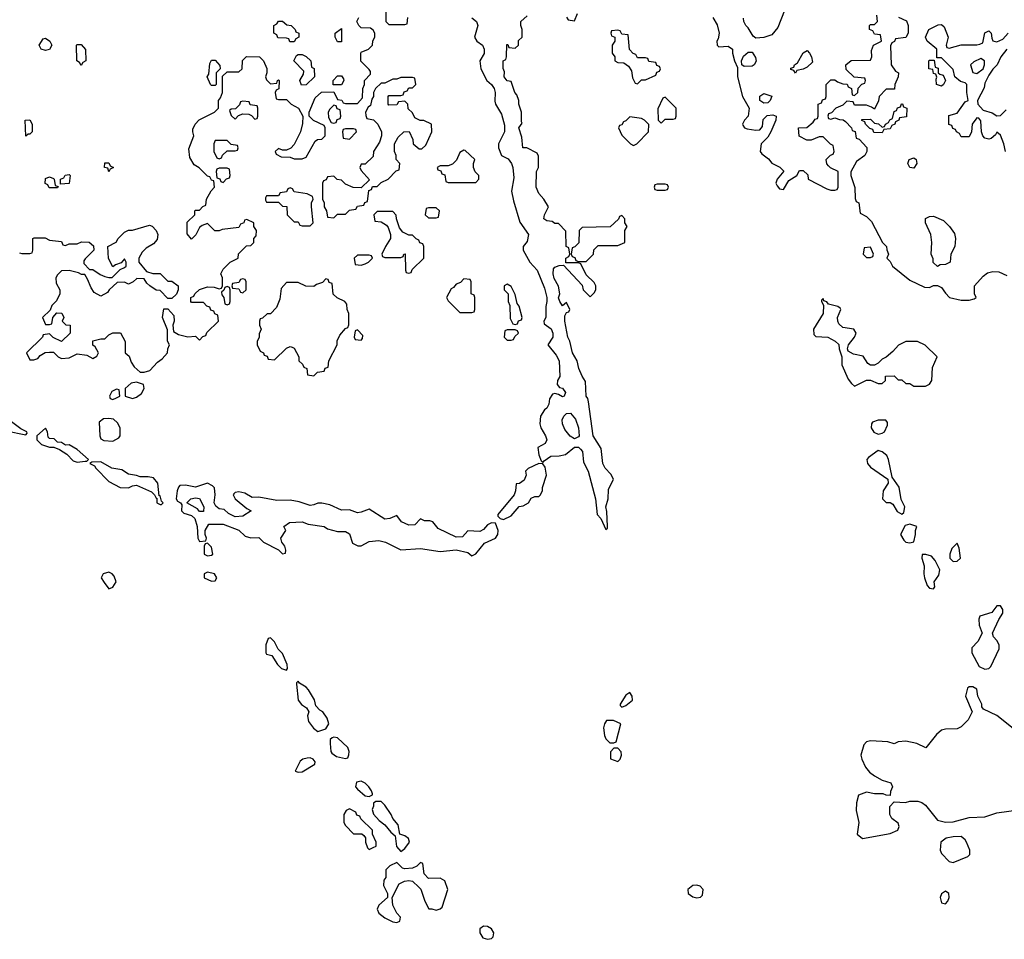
# Model space of a CAD drawing. Header units: inches. Extents: x 2380249 to 2585472, y 382747 to 546448.
# Tile 616 of 626: x 2504099 to 2509089, y 500177 to 504839. Entities that reach past the tile are written whole.
import ezdxf

# ---------------------------------------------------------------- set-up
doc = ezdxf.new("R2010")
doc.units = ezdxf.units.IN
doc.header["$MEASUREMENT"] = 0
doc.layers.add('C5500', color=7, linetype='Continuous')

msp = doc.modelspace()

# ---------------------------------------------------------------- linework, layer by layer
at = {"layer": 'C5500', "color": 4, "elevation": 48}
for points in [[(2505954, 504890), (2505954, 504830), (2505970, 504814), (2506050, 504814), (2506062, 504818), (2506066, 504850)], [(2504098, 503658), (2504110, 503654), (2504150, 503654), (2504162, 503658), (2504166, 503670), (2504166, 503730), (2504172.7, 503732.7), (2504227.3, 503732.7), (2504250, 503722), (2504310, 503714), (2504318, 503698), (2504330, 503694), (2504350, 503702), (2504390, 503702), (2504412.7, 503712.7), (2504450, 503712), (2504472.7, 503692.7), (2504474, 503670), (2504430, 503626), (2504423.6, 503616.4), (2504423.6, 503603.6), (2504452.7, 503572.7), (2504470, 503572), (2504507.1, 503547.1), (2504530, 503538), (2504550, 503532), (2504567.3, 503532.7), (2504607.3, 503572.7), (2504630, 503582), (2504638, 503590), (2504638, 503610), (2504630, 503626), (2504612.7, 503607.3), (2504583.6, 503596.4), (2504570, 503586), (2504548.9, 503628.9), (2504546, 503690), (2504588.4, 503711.6), (2504598, 503730), (2504630, 503762), (2504650, 503772), (2504670, 503772), (2504756.9, 503796.9), (2504770, 503792), (2504790.9, 503770.9), (2504798, 503750), (2504794.8, 503725.2), (2504776.9, 503703.1), (2504739.6, 503680.4), (2504719.6, 503660.4), (2504702, 503630), (2504702, 503610), (2504742, 503562), (2504772.7, 503552.7), (2504810, 503552), (2504850, 503514), (2504870, 503514), (2504902, 503490), (2504902, 503470), (2504892.7, 503447.3), (2504870, 503426), (2504850, 503426), (2504810, 503466), (2504790, 503468), (2504758, 503490), (2504743.1, 503503.1), (2504730, 503526), (2504692.7, 503527.3), (2504674, 503510), (2504650, 503498), (2504630, 503508), (2504592.7, 503507.3), (2504552, 503470), (2504543.6, 503456.4), (2504510, 503438), (2504476.4, 503456.4), (2504460.2, 503480.2), (2504443.1, 503523.1), (2504428, 503548), (2504412, 503548), (2504396.4, 503556.4), (2504350, 503568), (2504310, 503566), (2504290, 503546), (2504282, 503530), (2504283.6, 503503.6), (2504302, 503470), (2504302, 503450), (2504285.4, 503414.6), (2504262, 503390), (2504252.7, 503367.3), (2504214, 503330), (2504230, 503294), (2504250, 503294), (2504262, 503298), (2504266, 503330), (2504287.3, 503352.7), (2504311.6, 503351.6), (2504322, 503330), (2504314, 503310), (2504332.7, 503292.7), (2504354, 503290), (2504354, 503250), (2504310, 503208), (2504268.4, 503228.4), (2504250, 503246), (2504218, 503242), (2504214, 503230), (2504134, 503150), (2504150, 503114), (2504170, 503114), (2504190, 503122), (2504203.1, 503136.9), (2504228.4, 503151.6), (2504250, 503154), (2504270, 503154), (2504294, 503130), (2504310, 503122), (2504350, 503124.7), (2504390, 503144.7), (2504438.8, 503138.8), (2504470, 503122), (2504490, 503134), (2504498, 503150), (2504480.4, 503180.4), (2504469, 503189), (2504468.9, 503211.1), (2504510, 503222), (2504530, 503222), (2504550, 503242), (2504570, 503252), (2504610, 503252), (2504632.7, 503207.3), (2504634, 503150), (2504652.7, 503132.7), (2504663.6, 503103.6), (2504679.6, 503079.6), (2504710, 503052), (2504730, 503052), (2504759, 503061), (2504796.4, 503103.6), (2504820.4, 503119.6), (2504848, 503150), (2504848.9, 503171.1), (2504858, 503190), (2504848, 503210), (2504847.3, 503267.3), (2504822, 503330), (2504830, 503374), (2504850, 503374), (2504879.6, 503339.6), (2504882, 503310), (2504874, 503290), (2504878, 503258), (2504903.6, 503243.6), (2504950, 503232), (2504990, 503234), (2505010, 503214), (2505027.3, 503232.7), (2505042, 503238), (2505047.3, 503252.7), (2505106, 503310), (2505102, 503342), (2505087.3, 503347.3), (2505082, 503362), (2505067.3, 503367.3), (2505062, 503382), (2505047.3, 503387.3), (2505030, 503406), (2504970, 503406), (2504966, 503410), (2504966, 503430), (2504982, 503438), (2504986, 503450), (2505009.1, 503470.9), (2505050, 503484.7), (2505083.6, 503483.6), (2505110, 503474), (2505122, 503478), (2505126, 503490), (2505126, 503530), (2505118, 503550), (2505130, 503574), (2505166, 503610), (2505206, 503630), (2505208.4, 503651.6), (2505247.3, 503692.7), (2505270, 503694), (2505286, 503710), (2505286, 503730), (2505296.4, 503743.6), (2505298, 503770), (2505286, 503790), (2505286, 503810), (2505250, 503826), (2505238, 503822), (2505234, 503810), (2505218, 503802), (2505210, 503786), (2505125.4, 503774.6), (2505110, 503768), (2505088.4, 503768.4), (2505050, 503806), (2505023.6, 503796.4), (2505010, 503786), (2504991.6, 503748.4), (2504970, 503726), (2504947.3, 503752.7), (2504947.3, 503812.7), (2504986, 503850), (2504986, 503870), (2504990, 503874), (2505010, 503874), (2505027.3, 503892.7), (2505042, 503898), (2505046, 503930), (2505068.4, 503971.6), (2505086, 503990), (2505082, 504022), (2505070, 504026), (2505062, 504042), (2505050, 504046), (2505008.4, 504088.4), (2504983.1, 504103.1), (2504960.4, 504140.4), (2504956.4, 504183.6), (2504982, 504250), (2504975.3, 504270), (2504976.4, 504283.6), (2504988, 504310), (2505008.7, 504331.3), (2505086, 504370), (2505106, 504390), (2505106, 504430), (2505116.4, 504443.6), (2505126, 504470), (2505127.3, 504552.7), (2505150, 504574), (2505210, 504574), (2505226, 504590), (2505228.4, 504631.6), (2505248.4, 504651.6), (2505314, 504650), (2505334, 504630), (2505351.6, 504591.6), (2505352, 504570), (2505344.7, 504550), (2505350, 504534), (2505370, 504514), (2505402, 504518), (2505406, 504530), (2505410, 504534), (2505414, 504530), (2505411.6, 504488.4), (2505398, 504482), (2505394, 504470), (2505398, 504438), (2505410, 504434), (2505450, 504434), (2505474, 504410), (2505511.1, 504391.1), (2505534, 504350), (2505532.7, 504312.7), (2505522, 504270), (2505490, 504206), (2505472.7, 504187.3), (2505450, 504178), (2505430, 504178), (2505410, 504186), (2505394, 504170), (2505398, 504158), (2505423.6, 504143.6), (2505470, 504142), (2505490, 504134), (2505530, 504134), (2505550, 504142), (2505596.4, 504223.6), (2505608.4, 504231.6), (2505630, 504234), (2505646, 504250), (2505646, 504290), (2505642, 504302), (2505588.4, 504328.4), (2505566, 504350), (2505566, 504370), (2505596.4, 504443.6), (2505628.4, 504471.6), (2505690, 504474), (2505710, 504434), (2505731.6, 504431.6), (2505738, 504418), (2505750, 504414), (2505810, 504414), (2505836.4, 504443.6), (2505838, 504490), (2505846, 504510), (2505846, 504530), (2505876.4, 504563.6), (2505876.4, 504576.4), (2505870, 504586), (2505828.4, 504628.4), (2505827.3, 504667.3), (2505830, 504674), (2505866, 504690), (2505886, 504710), (2505888.4, 504731.6), (2505898, 504750), (2505898, 504770), (2505890, 504786), (2505876.4, 504796.4), (2505830, 504798), (2505818, 504810), (2505808, 504830), (2505818, 504850)], [(2506390, 504847.7), (2506413, 504830), (2506420.4, 504810), (2506402.8, 504750), (2506416, 504730), (2506444, 504710), (2506453.4, 504690), (2506452.5, 504667.5), (2506431, 504630), (2506436, 504590), (2506466.8, 504530), (2506490.4, 504510.3), (2506503.8, 504490), (2506508.4, 504470), (2506506, 504426), (2506510.5, 504410), (2506540.9, 504360.9), (2506555.2, 504304.8), (2506554.9, 504270), (2506524.7, 504210), (2506524.7, 504190), (2506541, 504150), (2506573.4, 504133.4), (2506590.3, 504110.3), (2506597.1, 504090), (2506603.4, 504036.6), (2506590.8, 503970), (2506600.7, 503920.7), (2506633.2, 503813.2), (2506677.6, 503750), (2506670, 503714), (2506650.8, 503690), (2506651, 503671), (2506684.7, 503610), (2506720.4, 503570), (2506758.3, 503478.3), (2506770.4, 503430), (2506770.4, 503410), (2506764.4, 503384.4), (2506765.5, 503330), (2506754.8, 503310), (2506756.9, 503296.9), (2506791.7, 503271.7), (2506801.3, 503250), (2506800.4, 503230), (2506776, 503190), (2506817.8, 503137.7), (2506832.2, 503110), (2506836.3, 503030), (2506824.7, 503010), (2506822, 502990), (2506834.8, 502974.8), (2506850, 502970.7), (2506864, 502950), (2506858, 502930), (2506850, 502926.6), (2506830, 502939), (2506810, 502944), (2506799.6, 502940.4), (2506783.5, 502916.5), (2506780.7, 502890), (2506770.7, 502870), (2506759.1, 502860.9), (2506738.8, 502830), (2506735.5, 502790), (2506740.5, 502770), (2506764, 502730), (2506770.7, 502710), (2506762, 502690), (2506724.7, 502670), (2506730, 502634), (2506742, 502602), (2506750, 502594), (2506756.4, 502603.6), (2506790, 502626), (2506832.5, 502627.5), (2506865.2, 502634.8), (2506910, 502671.3), (2506930, 502671.3), (2506941.1, 502661.1), (2506950.4, 502650.4), (2506956.8, 502596.8), (2506979.1, 502550), (2507016.3, 502410), (2507026, 502330), (2507044.7, 502310), (2507070, 502254), (2507078, 502262), (2507078, 502270), (2507074.6, 502345.4), (2507068.7, 502370), (2507081.2, 502410), (2507082.7, 502457.3), (2507108.7, 502510), (2507094.6, 502534.6), (2507066.3, 502566.3), (2507054, 502590), (2507045.2, 502665.2), (2507005.2, 502730), (2506981.5, 502901.5), (2506978, 502918), (2506969.3, 502930), (2506965.6, 503005.6), (2506948.7, 503031.3), (2506933.2, 503070), (2506923.7, 503110), (2506899.5, 503150), (2506886.6, 503210), (2506877.2, 503230), (2506861.2, 503310), (2506862, 503338), (2506870, 503354), (2506882, 503358), (2506886, 503370), (2506870, 503406), (2506850, 503388), (2506835.3, 503410), (2506829.3, 503429.3), (2506835.3, 503450), (2506829, 503489), (2506806.8, 503526.8), (2506802.7, 503550), (2506804.5, 503575.5), (2506810, 503584.7), (2506832.7, 503592.7), (2506854, 503594), (2506950, 503494), (2506954, 503470), (2506990, 503434), (2507010, 503454), (2507018, 503470), (2507018, 503490), (2507010, 503506), (2506970, 503546), (2506942, 503602), (2506930, 503606), (2506866, 503606), (2506866, 503630), (2506882, 503638), (2506886, 503650), (2506882, 503682), (2506868, 503690), (2506867.3, 503767.3), (2506830, 503806), (2506810, 503806), (2506796.4, 503816.4), (2506770, 503819), (2506755.3, 503830), (2506759, 503850), (2506778, 503890), (2506755.3, 503930), (2506730, 503958), (2506715.3, 503990), (2506718, 504070), (2506728, 504090), (2506727.3, 504147.3), (2506722, 504162), (2506668.7, 504188.7), (2506649.2, 504190), (2506644, 504244), (2506629, 504290), (2506646, 504314), (2506642, 504322), (2506642, 504370), (2506628, 504410), (2506628.7, 504430), (2506618, 504458), (2506608, 504470), (2506590, 504526), (2506570, 504528.7), (2506554, 504550), (2506555.3, 504575.3), (2506549.1, 504590.9), (2506548.7, 504630), (2506562, 504638), (2506566, 504650), (2506567.3, 504712.7), (2506572.7, 504712.7), (2506578, 504698), (2506610, 504694), (2506626, 504710), (2506627.3, 504732.7), (2506646, 504750), (2506646, 504790), (2506638, 504810), (2506638, 504830), (2506670, 504858)], [(2506870, 504852), (2506878, 504838), (2506910, 504834), (2506926, 504870)], [(2507611, 504850), (2507633.2, 504813.2), (2507642.8, 504770), (2507638.8, 504741.2), (2507632, 504730), (2507634, 504710), (2507642, 504702), (2507690, 504704.7), (2507711.3, 504690), (2507711.3, 504670), (2507721, 504630), (2507736, 504596), (2507736, 504550), (2507761, 504450), (2507794.8, 504390), (2507790.8, 504350), (2507771.3, 504330), (2507762, 504310), (2507763.6, 504303.6), (2507771.6, 504291.6), (2507786, 504286), (2507830, 504278.8), (2507850, 504281), (2507863.2, 504296.8), (2507867.2, 504332.8), (2507886.3, 504353.7), (2507916, 504356), (2507932, 504350), (2507931.3, 504330), (2507906, 504270), (2507890, 504244), (2507856, 504210), (2507851.1, 504171.1), (2507859.8, 504159.8), (2507894.4, 504134.4), (2507910, 504112), (2507951.6, 504091.6), (2507971.6, 504071.6), (2507938, 504030), (2507931.3, 504010), (2507936.9, 503996.9), (2507950, 503982), (2507970, 503978), (2507996.5, 504023.5), (2508038, 504050), (2508050, 504074), (2508070, 504074), (2508092.7, 504052.7), (2508094, 504030), (2508190, 503982), (2508210, 503974), (2508230, 503974), (2508242, 503978), (2508246, 503990), (2508246, 504070), (2508208.4, 504088.4), (2508198, 504098), (2508188.4, 504108.4), (2508186, 504130), (2508207.3, 504152.7), (2508222, 504158), (2508226, 504170), (2508222, 504202), (2508207.3, 504207.3), (2508170, 504246), (2508150, 504246), (2508110, 504228), (2508088.4, 504228.4), (2508049.1, 504249.1), (2508046, 504290), (2508087.3, 504292.7), (2508120.4, 504319.6), (2508130, 504334), (2508142, 504338), (2508146, 504350), (2508146, 504410), (2508162, 504418), (2508167.3, 504432.7), (2508182, 504438), (2508186, 504450), (2508186, 504510), (2508210, 504534), (2508230, 504534), (2508243.6, 504523.6), (2508270, 504514), (2508292.7, 504512.7), (2508298, 504498), (2508314, 504490), (2508318, 504458), (2508330, 504454), (2508346, 504470), (2508347.3, 504492.7), (2508367.3, 504512.7), (2508382, 504518), (2508386, 504530), (2508382, 504542), (2508327.3, 504547.3), (2508287.3, 504587.3), (2508286, 504610), (2508312.7, 504632.7), (2508410, 504634), (2508418, 504650), (2508416.4, 504683.6), (2508426, 504710), (2508466, 504730), (2508462, 504762), (2508430, 504766), (2508422, 504782), (2508406, 504790), (2508406, 504810), (2508410, 504814), (2508430, 504814), (2508446, 504830), (2508442, 504862)], [(2507974.4, 504885.6), (2507941, 504799), (2507910, 504762), (2507870, 504748.7), (2507830, 504746), (2507815.3, 504755.3), (2507790, 504798), (2507778, 504810), (2507768, 504830), (2507767.3, 504847.3)], [(2508551.6, 504851.6), (2508592.7, 504832.7), (2508602, 504810), (2508602, 504770), (2508590, 504748), (2508538, 504742), (2508532, 504728), (2508518, 504722), (2508512.7, 504707.3), (2508516, 504610), (2508538, 504578), (2508552, 504570), (2508551.3, 504550), (2508534, 504510), (2508532.7, 504487.3), (2508490, 504486), (2508454, 504450), (2508451.6, 504428.4), (2508430, 504386), (2508416.4, 504396.4), (2508390, 504406), (2508330, 504406), (2508322, 504422), (2508290, 504426), (2508270, 504406), (2508234, 504390), (2508212.7, 504367.3), (2508198, 504362), (2508194, 504350), (2508198, 504338), (2508210, 504334), (2508230, 504342), (2508252.7, 504332.7), (2508271.6, 504331.6), (2508283.6, 504323.6), (2508314, 504290), (2508318, 504278), (2508332.7, 504272.7), (2508338, 504238), (2508352.7, 504232.7), (2508391.3, 504191.3), (2508392, 504170), (2508382, 504150), (2508339.6, 504120.4), (2508311.6, 504068.4), (2508311.3, 504050), (2508331.6, 503988.4), (2508332.7, 503932.7), (2508338, 503918), (2508352, 503910), (2508358, 503858), (2508390, 503842), (2508415.3, 503815.3), (2508472, 503710), (2508492, 503690), (2508492.7, 503672.7), (2508502, 503650), (2508494, 503630), (2508510, 503614), (2508522, 503590), (2508610, 503518), (2508683.6, 503483.6), (2508710, 503482), (2508730, 503492), (2508750, 503492), (2508770, 503482), (2508790, 503452), (2508811.1, 503431.1), (2508870, 503418), (2508910, 503418), (2508936.4, 503423.6), (2508946, 503430), (2508938, 503450), (2508938, 503490), (2508980.7, 503539.3), (2509003.7, 503556.3), (2509030, 503562.8), (2509061, 503561), (2509102, 503542)], [(2509094, 504170), (2509086, 504210), (2509070, 504254), (2509050, 504268), (2509044, 504256), (2509022.8, 504237.2), (2509010, 504233.2), (2508990, 504239), (2508979, 504250), (2508972.7, 504270), (2508970, 504326), (2508959, 504339), (2508950, 504342), (2508926, 504310), (2508922, 504270), (2508910, 504246), (2508870, 504246), (2508862, 504262), (2508846, 504270), (2508842, 504282), (2508827.3, 504287.3), (2508822, 504302), (2508807.3, 504307.3), (2508807.3, 504352.7), (2508850, 504364.7), (2508890, 504422), (2508906, 504430), (2508899, 504470), (2508899, 504510), (2508890, 504519), (2508866.3, 504526.3), (2508838, 504550), (2508830, 504586), (2508770, 504646), (2508746, 504646), (2508746, 504690), (2508698, 504730), (2508688.7, 504750), (2508706, 504790), (2508752.7, 504812.7), (2508770, 504814), (2508783.6, 504803.6), (2508804.7, 504750), (2508794, 504710), (2508798, 504698), (2508810, 504694), (2508869.2, 504710.8), (2508949.3, 504710.7), (2508965.2, 504714.8), (2508979, 504721), (2508990, 504772), (2509010, 504782), (2509022, 504770), (2509024.7, 504744.7), (2509031.3, 504731.3), (2509050, 504726), (2509080.4, 504739.6), (2509108, 504770)], [(2509102, 504690), (2509071.3, 504650), (2509052, 504610), (2509030, 504588), (2509010, 504558), (2508990, 504518), (2508986.4, 504493.6), (2508952, 504430), (2508954, 504410), (2508981, 504381), (2509026.4, 504366.4), (2509050, 504352), (2509070, 504354), (2509098, 504382)], [(2509150, 501231.6), (2509051.1, 501311.1), (2508984, 501344), (2508975.3, 501355.3), (2508974, 501370), (2508954, 501410), (2508950, 501446), (2508930, 501458), (2508910, 501458), (2508902, 501450), (2508892, 501410), (2508926, 501330), (2508904.9, 501290), (2508870, 501255.1), (2508850, 501244), (2508790, 501242.7), (2508770, 501237.2), (2508744.4, 501215.6), (2508691.3, 501148.7), (2508646, 501170), (2508590, 501182), (2508550, 501178), (2508530, 501168.7), (2508498, 501178), (2508410, 501184), (2508390, 501178), (2508376.9, 501163.1), (2508361, 501110), (2508366, 501090), (2508386, 501050), (2508405.2, 501025.2), (2508430, 501006), (2508470, 500984.7), (2508514, 500970), (2508522, 500950), (2508512.7, 500927.3), (2508510, 500906), (2508490, 500908), (2508475.3, 500915.3), (2508430, 500915.3), (2508390, 500924), (2508350, 500908), (2508339.1, 500870), (2508337.3, 500830), (2508352, 500770), (2508342.8, 500710), (2508370, 500688.2), (2508510, 500713.4), (2508548.7, 500730), (2508555.3, 500750), (2508550, 500766), (2508518, 500790), (2508508.7, 500810), (2508508.9, 500851.1), (2508530, 500874), (2508588.4, 500871.6), (2508610, 500878), (2508650, 500878), (2508670, 500871.3), (2508690, 500858), (2508750, 500781), (2508790, 500770.6), (2508830, 500773.4), (2508910, 500795.5), (2508990, 500798.9), (2509050, 500818), (2509183.6, 500836.4)]]:
    msp.add_lwpolyline(points, dxfattribs=at)
for points in [[(2505490, 504726), (2505467.3, 504727.3), (2505462, 504742), (2505450, 504746), (2505407.3, 504747.3), (2505402, 504762), (2505386, 504770), (2505386, 504810), (2505402, 504818), (2505410, 504832), (2505430, 504832), (2505452.7, 504812.7), (2505474, 504810), (2505494, 504790), (2505498, 504778), (2505514, 504770), (2505514, 504750), (2505498, 504742)], [(2505710, 504726), (2505698, 504750), (2505698, 504770), (2505730, 504794), (2505730, 504726)], [(2504230, 504682), (2504208, 504690), (2504198, 504710), (2504218, 504742), (2504230, 504744.7), (2504252, 504730), (2504262, 504710), (2504250, 504688)], [(2507130, 504786), (2507098, 504782), (2507094, 504770), (2507098, 504758), (2507114, 504750), (2507114, 504730), (2507102, 504710), (2507102, 504670), (2507114, 504650), (2507114, 504630), (2507130, 504622), (2507159.6, 504619.6), (2507183.6, 504603.6), (2507199.6, 504579.6), (2507203.6, 504543.6), (2507218, 504518), (2507230, 504514), (2507250, 504534), (2507270, 504534), (2507322, 504558), (2507327.3, 504572.7), (2507342, 504578), (2507346, 504590), (2507342, 504602), (2507327.3, 504607.3), (2507322, 504622), (2507287.3, 504627.3), (2507282, 504642), (2507270, 504646), (2507230, 504646), (2507222, 504662), (2507207.3, 504667.3), (2507188.4, 504688.4), (2507182, 504762), (2507150, 504766), (2507142, 504782)], [(2504410, 504606), (2504402, 504622), (2504388, 504630), (2504386, 504710), (2504390, 504714), (2504410, 504714), (2504432.7, 504687.3), (2504434, 504630), (2504418, 504622)], [(2505527.3, 504507.3), (2505518, 504530), (2505536.4, 504563.6), (2505538, 504578), (2505488, 504630), (2505502, 504658), (2505510, 504662), (2505530, 504662), (2505550, 504652), (2505574, 504630), (2505578, 504598), (2505591.6, 504591.6), (2505592, 504550), (2505550, 504508)], [(2507770, 504601.2), (2507759, 504610), (2507757.2, 504630), (2507766.6, 504653.4), (2507790, 504674), (2507810, 504674), (2507827.1, 504647.1), (2507831, 504629), (2507821, 504610), (2507810, 504602.7)], [(2508030, 504568), (2508022, 504582), (2508007.3, 504587.3), (2508007.3, 504592.7), (2508022, 504598), (2508026, 504610), (2508040.4, 504619.6), (2508068.9, 504671.1), (2508090, 504682), (2508102, 504670), (2508112, 504650), (2508116, 504624), (2508090, 504598), (2508070, 504588), (2508038, 504582)], [(2508970, 504642), (2508934.4, 504625.6), (2508918, 504610), (2508930, 504572), (2508950, 504566.8), (2508982, 504590), (2508989, 504610), (2508988, 504630)], [(2505070, 504506), (2505066, 504510), (2505048.7, 504550), (2505056.4, 504563.6), (2505063.1, 504616.9), (2505070, 504634), (2505090, 504634), (2505112.7, 504607.3), (2505114, 504590), (2505094, 504570), (2505094, 504510), (2505090, 504506)], [(2508770, 504501.2), (2508745.2, 504510), (2508743.1, 504536.9), (2508747.3, 504547.3), (2508742, 504562), (2508730, 504566), (2508726, 504586), (2508706, 504590), (2508706, 504630), (2508710, 504634), (2508734, 504634), (2508738, 504598), (2508752.7, 504592.7), (2508754, 504570), (2508762, 504562), (2508778, 504558), (2508791.3, 504531.3), (2508781, 504510)], [(2506090, 504546), (2506030, 504546), (2506010, 504538), (2505990, 504538), (2505950, 504518), (2505930, 504518), (2505902, 504490), (2505892, 504470), (2505892, 504450), (2505883.6, 504436.4), (2505876, 504404), (2505864.7, 504395.3), (2505852, 504370), (2505852.7, 504352.7), (2505858, 504338), (2505891.6, 504331.6), (2505914, 504310), (2505932, 504270), (2505932, 504250), (2505922, 504218), (2505892, 504170), (2505890, 504146), (2505850, 504106), (2505830, 504106), (2505822, 504090), (2505830, 504074), (2505872, 504028), (2505830, 503986), (2505788.4, 503988.4), (2505750, 504006), (2505730, 504026), (2505708.4, 504028.4), (2505690, 504046), (2505658, 504042), (2505652.7, 504027.3), (2505638, 504022), (2505634, 504010), (2505634, 503930), (2505642, 503910), (2505642, 503890), (2505654, 503870), (2505658, 503838), (2505690, 503834), (2505710, 503854), (2505750, 503854), (2505770, 503874), (2505802, 503878), (2505810, 503894), (2505842, 503898), (2505847.3, 503912.7), (2505862, 503918), (2505867.3, 503972.7), (2505882, 503978), (2505887.3, 503992.7), (2505910, 503994), (2505930, 504014), (2505966, 504030), (2506007.3, 504072.7), (2506022, 504078), (2506026, 504110), (2506006, 504130), (2506006, 504150), (2505998, 504170), (2505998, 504210), (2506016.4, 504243.6), (2506046, 504270), (2506072.7, 504272.7), (2506091.6, 504231.6), (2506092, 504210), (2506123.6, 504183.6), (2506136.4, 504183.6), (2506156.4, 504203.6), (2506188, 504270), (2506186, 504310), (2506147.3, 504327.3), (2506128.4, 504328.4), (2506102, 504342), (2506090, 504366), (2506067.3, 504387.3), (2506066, 504410), (2506050, 504426), (2506018, 504422), (2506010, 504408), (2505970, 504406), (2505966, 504410), (2505966, 504450), (2505970, 504454), (2506030, 504454), (2506042, 504458), (2506047.3, 504472.7), (2506062, 504478), (2506070, 504494), (2506090, 504494), (2506106, 504510), (2506102, 504542)], [(2505688, 504508), (2505688, 504530), (2505710, 504554), (2505730, 504554), (2505739.6, 504539.6), (2505742, 504530), (2505730, 504508)], [(2507370, 504446), (2507358, 504442), (2507332.7, 504387.3), (2507334, 504330), (2507350, 504314), (2507370, 504334), (2507410, 504334), (2507422, 504338), (2507426, 504350), (2507426, 504390)], [(2507870, 504415.3), (2507849.4, 504429.4), (2507850, 504452), (2507870, 504464.7), (2507911.1, 504451.1), (2507902, 504430), (2507890, 504418)], [(2505230, 504426), (2505218, 504422), (2505212.7, 504407.3), (2505192.7, 504387.3), (2505170, 504386), (2505162, 504378), (2505170, 504354), (2505190, 504334), (2505207.3, 504352.7), (2505230, 504362), (2505259.6, 504359.6), (2505272.7, 504352.7), (2505290, 504334), (2505302, 504338), (2505306, 504350), (2505306, 504390), (2505302, 504402), (2505267.3, 504407.3), (2505262, 504422)], [(2505690, 504406), (2505670, 504386), (2505662, 504370), (2505663.6, 504343.6), (2505678, 504318), (2505690, 504314), (2505702, 504318), (2505707.3, 504332.7), (2505722, 504338), (2505726, 504350), (2505722, 504382), (2505707.3, 504387.3), (2505702, 504402)], [(2508470, 504266), (2508427.3, 504267.3), (2508422, 504282), (2508407.3, 504287.3), (2508386, 504310), (2508382, 504322), (2508367.3, 504327.3), (2508367.3, 504332.7), (2508410, 504334), (2508430, 504314), (2508451.6, 504311.6), (2508470, 504294), (2508482, 504298), (2508486, 504310), (2508502, 504318), (2508508, 504332), (2508522, 504338), (2508530, 504374), (2508542, 504378), (2508547.3, 504392.7), (2508562, 504398), (2508567.3, 504412.7), (2508572.7, 504412.7), (2508578, 504398), (2508594, 504390), (2508592.7, 504347.3), (2508558, 504342), (2508554, 504330), (2508538, 504322), (2508534, 504310), (2508518, 504302), (2508510, 504286), (2508478, 504282)], [(2507190, 504346), (2507170, 504326), (2507158, 504322), (2507150, 504306), (2507138, 504302), (2507134, 504290), (2507150, 504254), (2507194, 504210), (2507210, 504202), (2507226, 504210), (2507286, 504270), (2507287.3, 504307.3), (2507266, 504330), (2507250, 504338)], [(2504130, 504248), (2504126, 504330), (2504150, 504332), (2504162, 504310), (2504162, 504270), (2504150, 504258), (2504142, 504258)], [(2505790, 504286), (2505750, 504286), (2505738, 504282), (2505734, 504270), (2505738, 504238), (2505770, 504234), (2505806, 504270), (2505802, 504282)], [(2505150, 504226), (2505090, 504226), (2505082, 504210), (2505082, 504170), (2505098, 504138), (2505110, 504134), (2505122, 504138), (2505127.3, 504152.7), (2505150, 504174), (2505190, 504174), (2505202, 504178), (2505206, 504190), (2505202, 504202), (2505170, 504206)], [(2506350, 504178), (2506330, 504166), (2506312.7, 504127.3), (2506292.7, 504107.3), (2506270, 504098), (2506230, 504098), (2506214, 504090), (2506218, 504078), (2506232.7, 504072.7), (2506238, 504058), (2506252.7, 504052.7), (2506258, 504018), (2506270, 504014), (2506410, 504014), (2506426, 504030), (2506426, 504050), (2506407.3, 504067.3), (2506398, 504090), (2506398, 504110), (2506406, 504130), (2506356.4, 504176.4)], [(2504550, 504068), (2504546, 504086), (2504528.7, 504090), (2504530, 504114), (2504550, 504114), (2504558, 504098), (2504574, 504090), (2504558, 504082)], [(2508630, 504086.6), (2508609.6, 504089.6), (2508599.5, 504110), (2508606.6, 504130), (2508630, 504139.3), (2508642, 504130), (2508645.5, 504110)], [(2504290, 503986), (2504247.3, 503987.3), (2504242, 504002), (2504228.4, 504008.4), (2504230, 504034), (2504250, 504042), (2504270, 504034), (2504274, 504030), (2504278, 503998), (2504294, 503994)], [(2504306, 504006), (2504306, 504030), (2504322, 504038), (2504328.4, 504051.6), (2504350, 504054), (2504354, 504050), (2504350, 504008)], [(2505150, 504086), (2505110, 504086), (2505098, 504082), (2505094, 504070), (2505098, 504038), (2505112.7, 504032.7), (2505118, 504018), (2505130, 504014), (2505147.3, 504032.7), (2505162, 504038), (2505166, 504050), (2505162, 504082)], [(2507370, 504006), (2507330, 504006), (2507318, 504002), (2507314, 503990), (2507318, 503978), (2507330, 503974), (2507370, 503974), (2507382, 503978), (2507386, 503990), (2507382, 504002)], [(2505470, 503986), (2505458, 503982), (2505450, 503966), (2505418, 503962), (2505410, 503946), (2505350, 503946), (2505343.6, 503936.4), (2505343.6, 503923.6), (2505350, 503914), (2505410, 503914), (2505430, 503894), (2505452.7, 503892.7), (2505454, 503850), (2505490, 503814), (2505510, 503814), (2505518, 503798), (2505530, 503794), (2505570, 503794), (2505586, 503810), (2505578, 503890), (2505578, 503910), (2505586, 503930), (2505582, 503942), (2505556.4, 503956.4), (2505490, 503966), (2505482, 503982)], [(2505990, 503866), (2505910, 503866), (2505894, 503850), (2505898, 503818), (2505930, 503814), (2505956.9, 503796.9), (2505966, 503786), (2505978, 503750), (2505978, 503730), (2505952, 503690), (2505934, 503650), (2505938, 503638), (2505950, 503634), (2506030, 503634), (2506042, 503638), (2506046, 503650), (2506052.7, 503652.7), (2506054, 503570), (2506058, 503558), (2506070, 503554), (2506082, 503558), (2506087.3, 503572.7), (2506146, 503630), (2506146, 503690), (2506142, 503702), (2506127.3, 503707.3), (2506122, 503722), (2506107.3, 503727.3), (2506090, 503746), (2506070, 503746), (2506041.2, 503761.2), (2506024, 503784), (2506008, 503830), (2506007.3, 503847.3)], [(2506210, 503886), (2506170, 503886), (2506158, 503882), (2506154, 503850), (2506170, 503834), (2506210, 503834), (2506222, 503838), (2506226, 503870)], [(2507150, 503846), (2507138, 503842), (2507132.7, 503827.3), (2507091.6, 503788.4), (2506950, 503786), (2506934, 503770), (2506931.6, 503708.4), (2506912.7, 503687.3), (2506898, 503682), (2506894, 503650), (2506898, 503638), (2506912.7, 503632.7), (2506918, 503618), (2506930, 503614), (2506970, 503614), (2507006, 503650), (2507008.4, 503671.6), (2507030, 503694), (2507130, 503694), (2507166, 503710), (2507166, 503770), (2507178, 503790), (2507166, 503810), (2507166, 503830)], [(2508750, 503588), (2508728.4, 503608.4), (2508727.3, 503627.3), (2508718, 503650), (2508722, 503710), (2508716, 503750), (2508689.2, 503810), (2508689.3, 503830.7), (2508710, 503841), (2508730, 503842.8), (2508781, 503821), (2508811.3, 503791.3), (2508836, 503756), (2508842, 503730), (2508838, 503690), (2508818, 503650), (2508814, 503610), (2508790, 503598), (2508763.6, 503596.4)], [(2505870, 503646), (2505810, 503646), (2505794, 503630), (2505798, 503598), (2505830, 503594), (2505850, 503602), (2505866, 503610), (2505886, 503630), (2505882, 503642)], [(2508410, 503686), (2508378, 503682), (2508374, 503650), (2508390, 503634), (2508410, 503634), (2508422, 503638), (2508426, 503650)], [(2505230, 503526), (2505218, 503522), (2505210, 503506), (2505178, 503502), (2505174, 503490), (2505178, 503478), (2505210, 503474), (2505218, 503458), (2505230, 503454), (2505246, 503470), (2505246, 503510), (2505242, 503522)], [(2505650, 503526), (2505632.7, 503507.3), (2505603.6, 503496.4), (2505590, 503486), (2505548.4, 503488.4), (2505510, 503506), (2505450, 503506), (2505423.6, 503476.4), (2505416.9, 503423.1), (2505399.8, 503380.2), (2505370, 503348), (2505352.7, 503347.3), (2505330, 503326), (2505318, 503322), (2505314, 503310), (2505314, 503290), (2505322, 503270), (2505312.7, 503247.3), (2505311.6, 503228.4), (2505302, 503210), (2505302, 503190), (2505318, 503158), (2505334, 503150), (2505338, 503138), (2505352.7, 503132.7), (2505358, 503118), (2505390, 503114), (2505450, 503174), (2505470, 503182), (2505479.6, 503179.6), (2505490, 503174), (2505514, 503130), (2505514, 503110), (2505532.7, 503092.7), (2505538, 503078), (2505554, 503070), (2505558, 503038), (2505590, 503034), (2505607.3, 503052.7), (2505642, 503058), (2505647.3, 503072.7), (2505662, 503078), (2505666, 503110), (2505708, 503190), (2505708.4, 503211.6), (2505720.4, 503239.6), (2505750, 503274), (2505762, 503278), (2505767.3, 503292.7), (2505766, 503350), (2505758, 503370), (2505756.4, 503396.4), (2505746, 503410), (2505708.4, 503428.4), (2505687.3, 503447.3), (2505682, 503502), (2505667.3, 503507.3), (2505662, 503522)], [(2506350, 503526), (2506332.7, 503507.3), (2506310, 503498), (2506298, 503482), (2506285.4, 503474.6), (2506262, 503430), (2506270, 503414), (2506330, 503354), (2506390, 503354), (2506402, 503358), (2506406, 503370), (2506406, 503430), (2506402, 503442), (2506386, 503450), (2506386, 503510), (2506382, 503522)], [(2506570, 503498), (2506554, 503490), (2506554, 503470), (2506574, 503450), (2506574, 503410), (2506582, 503390), (2506583.6, 503323.6), (2506598, 503298), (2506610, 503294), (2506622, 503298), (2506627.3, 503312.7), (2506642, 503318), (2506646, 503330), (2506630, 503386), (2506620.4, 503400.4), (2506610, 503446), (2506590, 503486)], [(2505150, 503486), (2505138, 503482), (2505132.7, 503467.3), (2505122, 503458), (2505123.6, 503443.6), (2505134, 503430), (2505138, 503398), (2505150, 503394), (2505162, 503398), (2505166, 503410), (2505166, 503470), (2505162, 503482)], [(2508170, 503426), (2508162, 503418), (2508162, 503410), (2508172.7, 503392.7), (2508171, 503350), (2508122, 503270), (2508123.6, 503243.6), (2508132.7, 503232.7), (2508194, 503230), (2508232, 503210), (2508250, 503192), (2508251.3, 503170), (2508264.7, 503130), (2508266, 503090), (2508296.8, 503016.8), (2508314.4, 502994.4), (2508330, 502982), (2508390, 503011.3), (2508410, 503012), (2508450, 502994), (2508470, 502994), (2508486, 503010), (2508487.3, 503032.7), (2508530, 503034), (2508550, 503014), (2508570, 503014), (2508590, 502994), (2508610, 502994), (2508630, 502982), (2508690, 502982), (2508710, 502992), (2508722, 503010), (2508724.7, 503075.3), (2508748, 503130), (2508688.4, 503188.4), (2508648.4, 503208.4), (2508590, 503208), (2508551.6, 503188.4), (2508523.6, 503156.4), (2508490, 503128), (2508470, 503118), (2508450, 503098), (2508430, 503088), (2508410, 503088), (2508396.4, 503096.4), (2508373.6, 503133.6), (2508323.6, 503143.6), (2508298, 503158), (2508293.2, 503170), (2508299, 503190), (2508328.7, 503230), (2508338, 503250), (2508326, 503270), (2508270, 503279.5), (2508250, 503297.2), (2508244.2, 503310), (2508243.6, 503330), (2508259.5, 503370), (2508256.9, 503376.9), (2508244.8, 503384.8), (2508197.2, 503397.2), (2508190, 503408), (2508174.6, 503414.6)], [(2505810, 503266), (2505798, 503262), (2505794, 503230), (2505798, 503218), (2505830, 503214), (2505836.4, 503223.6), (2505838, 503238)], [(2506610, 503266), (2506570, 503266), (2506558, 503262), (2506554, 503230), (2506570, 503214), (2506590, 503214), (2506602, 503218), (2506607.3, 503232.7), (2506626, 503250), (2506622, 503262)], [(2504690, 503002), (2504663.6, 502996.4), (2504634, 502970), (2504634, 502930), (2504670, 502918), (2504690, 502926), (2504716.5, 502943.5), (2504728.7, 502970), (2504726, 502990)], [(2504590, 502966), (2504565.4, 502954.6), (2504554, 502930), (2504558, 502918), (2504570, 502914), (2504590, 502922), (2504606, 502930), (2504602, 502962)], [(2506910, 502714.5), (2506888.6, 502728.6), (2506862, 502762), (2506849.7, 502790), (2506847.2, 502810), (2506856.9, 502830), (2506870, 502843.1), (2506890, 502844.9), (2506914.7, 502814.7), (2506930.4, 502770), (2506933.4, 502730), (2506930, 502724)], [(2503950, 502833.2), (2503914, 502830), (2503926.2, 502806.2), (2503982.8, 502782.8), (2504010, 502762.8), (2504030, 502754.8), (2504130, 502734), (2504136.4, 502743.6), (2504135.3, 502750), (2504104.7, 502764.7), (2504050, 502805.2), (2503990, 502814), (2503970, 502828.7)], [(2504550, 502818), (2504523.6, 502816.4), (2504502, 502798), (2504504.7, 502730), (2504510, 502714), (2504525.4, 502705.4), (2504570, 502702), (2504600.4, 502719.6), (2504608, 502730), (2504608, 502770), (2504594.6, 502794.6), (2504573.6, 502813.6)], [(2508450, 502809.2), (2508421.4, 502798.6), (2508416, 502790), (2508414, 502770), (2508428, 502748), (2508450, 502738.8), (2508470, 502742.8), (2508482, 502750), (2508496.4, 502783.6), (2508496.4, 502796.4), (2508488.4, 502808.4)], [(2504230, 502768.7), (2504184.7, 502730), (2504184.7, 502710), (2504210, 502686), (2504250, 502672), (2504272, 502672), (2504299.8, 502659.8), (2504337.1, 502637.1), (2504370, 502603), (2504390, 502595.5), (2504430, 502601), (2504439, 502601), (2504448, 502610), (2504390, 502660.9), (2504350, 502684), (2504330, 502682), (2504310, 502695.3), (2504290, 502698), (2504274, 502714), (2504250, 502715.3), (2504243.2, 502723.2), (2504239.3, 502750)], [(2508450, 502655.3), (2508399.8, 502620.2), (2508391.3, 502610), (2508396, 502590), (2508411, 502570), (2508498, 502510), (2508500.7, 502490), (2508475.5, 502450), (2508471, 502410), (2508490, 502391), (2508510.8, 502390.8), (2508523.6, 502383.6), (2508545.4, 502345.4), (2508570, 502332), (2508579, 502341), (2508584, 502370), (2508566, 502406), (2508556, 502470), (2508520.7, 502520.7), (2508501.6, 502610), (2508492.7, 502630), (2508470, 502649.2)], [(2504510, 502597.2), (2504463.6, 502596.4), (2504454, 502590), (2504478, 502578), (2504485.2, 502565.2), (2504550, 502498), (2504607.1, 502467.1), (2504650, 502466), (2504670, 502476), (2504690, 502478.8), (2504766, 502446), (2504782, 502430), (2504790, 502414), (2504794, 502414), (2504794, 502390), (2504810, 502382), (2504818, 502382), (2504826, 502390), (2504818, 502398), (2504810, 502426), (2504806, 502426), (2504799, 502490), (2504776, 502516), (2504750, 502521.2), (2504710, 502521.2), (2504690, 502529.2), (2504650, 502535.1), (2504616.6, 502556.6), (2504565.8, 502565.8)], [(2506730, 502588.7), (2506676, 502564), (2506662, 502550), (2506664.7, 502530), (2506656, 502504), (2506631.6, 502488.4), (2506614, 502486), (2506612, 502450), (2506604.7, 502430), (2506522, 502330), (2506522, 502322), (2506534, 502310), (2506550, 502304.7), (2506590, 502324.7), (2506629.4, 502370.6), (2506650, 502374.8), (2506678, 502390), (2506690, 502414), (2506710, 502422), (2506730, 502422), (2506738, 502430), (2506748, 502452), (2506748, 502468), (2506768, 502530), (2506762, 502570), (2506750, 502588)], [(2505050, 502489), (2504990, 502468.7), (2504938.6, 502478.6), (2504910, 502477.2), (2504902.8, 502470), (2504896.3, 502450), (2504891, 502411), (2504898, 502398), (2504914, 502390), (2504919.6, 502379.6), (2504918, 502350), (2504930, 502338), (2504970, 502326), (2504986, 502310), (2504998, 502270), (2505002, 502210), (2505010, 502194), (2505042, 502198), (2505046, 502210), (2505038, 502230), (2505038, 502250), (2505058, 502282), (2505130, 502281), (2505210, 502252), (2505241, 502221), (2505270, 502212), (2505310, 502214), (2505334, 502190), (2505411.1, 502151.1), (2505430, 502132), (2505446, 502134), (2505448, 502150), (2505442, 502170), (2505428, 502190), (2505422, 502210), (2505448, 502250), (2505438, 502270), (2505466, 502290), (2505530, 502293.4), (2505561.4, 502281.4), (2505642, 502270), (2505658.8, 502258.8), (2505710, 502244), (2505750, 502244.7), (2505770, 502232), (2505784.7, 502184.7), (2505811.6, 502171.6), (2505830, 502171.3), (2505870, 502193.4), (2505918.5, 502198.5), (2505952, 502190), (2506030, 502151), (2506130, 502158.8), (2506230, 502144), (2506310, 502151.3), (2506370, 502138), (2506390, 502122), (2506410, 502131.3), (2506454.5, 502185.5), (2506510, 502211.3), (2506521.2, 502230), (2506524, 502250), (2506510, 502286), (2506490, 502288), (2506470, 502278), (2506450, 502255.3), (2506430, 502244), (2506370, 502248), (2506342, 502218), (2506310, 502215.3), (2506220.2, 502260.2), (2506192.9, 502292.9), (2506178, 502298), (2506150, 502298), (2506130, 502308), (2506102, 502278), (2506070, 502277.2), (2506033.6, 502293.6), (2506010, 502326), (2505974, 502310), (2505950, 502307), (2505870, 502358), (2505830, 502342), (2505810, 502339), (2505770, 502354), (2505730, 502353.2), (2505670, 502379.3), (2505630, 502388.7), (2505610, 502388.7), (2505590, 502379), (2505570, 502376), (2505514.8, 502394.8), (2505470, 502403.7), (2505401.2, 502401.2), (2505310, 502419.3), (2505277.2, 502417.2), (2505238.9, 502438.9), (2505210, 502445.2), (2505190, 502442), (2505184, 502436), (2505181, 502430), (2505191, 502410), (2505250, 502362), (2505271.3, 502350), (2505230, 502322), (2505190, 502319), (2505156.5, 502336.5), (2505135.5, 502355.5), (2505110, 502359), (2505092.5, 502372.5), (2505084, 502390), (2505089.3, 502430), (2505085.2, 502465.2), (2505075.5, 502475.5)], [(2505010, 502346), (2504999, 502359), (2504946, 502390), (2504966, 502410), (2504990, 502416), (2505010, 502411.3), (2505031.3, 502370), (2505030, 502346)], [(2508610, 502282), (2508585.4, 502274.6), (2508562, 502230), (2508579.8, 502199.8), (2508590, 502191), (2508610, 502186.8), (2508630, 502192), (2508639, 502230), (2508638, 502250), (2508646, 502270)], [(2505050, 502186), (2505038, 502182), (2505034, 502170), (2505034, 502130), (2505050, 502122), (2505070, 502124.7), (2505078, 502130), (2505070, 502166)], [(2508850, 502186), (2508822, 502158), (2508812, 502130), (2508812, 502110), (2508830, 502092), (2508850, 502094), (2508866, 502110), (2508860.4, 502160.4)], [(2508691.3, 502128.7), (2508672.7, 502127.3), (2508671.3, 502110), (2508682.8, 502070), (2508681, 502030), (2508684.7, 502010), (2508698, 501970), (2508710, 501958), (2508730, 501954), (2508736.4, 501963.6), (2508734, 501990), (2508757, 502023), (2508761.2, 502050), (2508738, 502098), (2508719.5, 502119.5)], [(2504550, 502039), (2504522, 502030), (2504512, 502010), (2504526.4, 501986.4), (2504550, 501954), (2504570, 501962), (2504588, 501990), (2504578, 502018), (2504568, 502030)], [(2505050, 502038), (2505034, 502030), (2505034, 502010), (2505070, 501992), (2505090, 501994), (2505098, 502010), (2505086, 502030)], [(2509070, 501868), (2509050, 501868), (2509025.4, 501834.6), (2508964.7, 501815.3), (2508959.6, 501800.4), (2508961, 501770), (2508976, 501730), (2508953.7, 501686.3), (2508924.9, 501655.1), (2508924, 501630), (2508960.7, 501560.7), (2508990, 501547.3), (2509010, 501550.5), (2509020.5, 501559.5), (2509062.7, 501650), (2509062.7, 501670), (2509051.6, 501691.6), (2509033.2, 501710), (2509028.7, 501730), (2509060.9, 501799.1), (2509082, 501830), (2509082, 501850)], [(2505370, 501706), (2505358, 501702), (2505346.8, 501670), (2505346, 501630), (2505350, 501622), (2505376, 501616), (2505404.7, 501570), (2505424.7, 501550), (2505450, 501542), (2505455.3, 501550), (2505454, 501570), (2505430, 501626), (2505408.4, 501648.4), (2505390, 501686)], [(2505510, 501486), (2505502, 501478), (2505502, 501470), (2505510.8, 501390), (2505527.7, 501367.7), (2505552, 501350), (2505564.7, 501330), (2505558, 501310), (2505562, 501282), (2505587.3, 501247.3), (2505610, 501231), (2505650, 501244.7), (2505665.2, 501270), (2505657.5, 501297.5), (2505635.3, 501330), (2505619, 501339), (2505600.2, 501360.2), (2505591.9, 501391.9), (2505561.5, 501441.5), (2505550, 501455.3), (2505516.4, 501476.4)], [(2507190, 501428), (2507170, 501415.3), (2507142, 501370), (2507142, 501362), (2507150, 501354), (2507170, 501362), (2507204, 501390), (2507202, 501410)], [(2507107.3, 501287.3), (2507072.7, 501287.3), (2507062, 501270), (2507058, 501250), (2507062, 501210), (2507070, 501194), (2507090, 501174), (2507110, 501174), (2507122, 501178), (2507146, 501270)], [(2505690, 501202), (2505682, 501198), (2505672, 501190), (2505671.3, 501170), (2505676, 501130), (2505681.4, 501121.4), (2505703.5, 501103.5), (2505750, 501094), (2505762, 501098), (2505767.3, 501112.7), (2505768, 501130), (2505762, 501150), (2505710, 501199)], [(2507130, 501146), (2507110, 501146), (2507092.7, 501127.3), (2507092.7, 501092.7), (2507130, 501078), (2507142, 501090), (2507148, 501110), (2507147.3, 501127.3)], [(2505570, 501098), (2505556.4, 501096.4), (2505534, 501090), (2505519.6, 501080.4), (2505494, 501030), (2505510, 501024.7), (2505530, 501026), (2505594.6, 501065.4), (2505596.4, 501076.4), (2505586, 501090)], [(2505830, 500979), (2505805.4, 500974.6), (2505801, 500950), (2505810, 500938), (2505850, 500904.7), (2505870, 500902), (2505886, 500910), (2505886, 500914), (2505882, 500930), (2505868.7, 500950), (2505850, 500968.7)], [(2505903.6, 500876.4), (2505892, 500868), (2505892, 500852), (2505885.4, 500834.6), (2505891.1, 500811.1), (2505919.8, 500779.8), (2505950, 500758), (2505979.8, 500719.8), (2506002, 500702), (2506007.5, 500647.5), (2506030, 500622), (2506050, 500638), (2506074, 500670), (2506069, 500689), (2506050, 500702), (2506026, 500710), (2506017.5, 500757.5), (2505989.2, 500789.2), (2505982, 500810), (2505950, 500858), (2505930, 500875.3)], [(2505770, 500838), (2505754, 500830), (2505742, 500810), (2505742, 500770), (2505750, 500754), (2505790, 500712), (2505832, 500712), (2505843.6, 500703.6), (2505852, 500692), (2505852, 500670), (2505861, 500641), (2505870, 500632), (2505890, 500642), (2505906, 500650), (2505906, 500670), (2505886, 500710), (2505886, 500730), (2505827.3, 500787.3), (2505822, 500802), (2505807.3, 500807.3), (2505802, 500822)], [(2508870, 500698), (2508830, 500697.2), (2508794, 500690), (2508766.8, 500670), (2508762.8, 500630), (2508770, 500612), (2508810, 500571.3), (2508830, 500566), (2508903.1, 500596.9), (2508913.2, 500606.8), (2508913.2, 500630), (2508897.2, 500670), (2508890, 500682)], [(2506130, 500566), (2506112, 500548), (2506090, 500538), (2506050, 500535.3), (2506038, 500538), (2506010, 500566), (2505974, 500550), (2505954, 500530), (2505954, 500490), (2505943.6, 500476.4), (2505942, 500450), (2505962, 500410), (2505962, 500390), (2505918, 500350), (2505911, 500330), (2505918, 500310), (2505950, 500286.8), (2505990, 500266), (2506010, 500262), (2506026, 500270), (2506028, 500290), (2506009.2, 500309.2), (2505989, 500350), (2505986, 500390), (2506022, 500458), (2506048.7, 500471.3), (2506070, 500476), (2506090, 500471.3), (2506122, 500442), (2506131, 500431), (2506151.3, 500370), (2506172, 500332), (2506188, 500332), (2506210, 500324.7), (2506228.9, 500331.1), (2506239, 500341), (2506268.7, 500430), (2506254, 500474), (2506230, 500488), (2506170, 500486), (2506148, 500510), (2506142, 500562)], [(2507530, 500451.6), (2507510, 500449.5), (2507485.5, 500430), (2507487.3, 500410), (2507510, 500393), (2507530, 500387.7), (2507549.4, 500390.6), (2507558.4, 500401.6), (2507562.7, 500430), (2507547.2, 500447.2)], [(2508790, 500422), (2508770, 500408), (2508762.8, 500390), (2508770, 500362), (2508790, 500358), (2508802, 500370), (2508808.7, 500390), (2508808, 500410)], [(2506450, 500243.7), (2506430.8, 500230), (2506430.7, 500210), (2506445.5, 500185.5), (2506470, 500177.3), (2506490, 500181), (2506499, 500190), (2506501.2, 500210), (2506489.2, 500230), (2506470, 500242)]]:
    msp.add_lwpolyline(points, close=True, dxfattribs=at)

doc.saveas('drawing.dxf')
